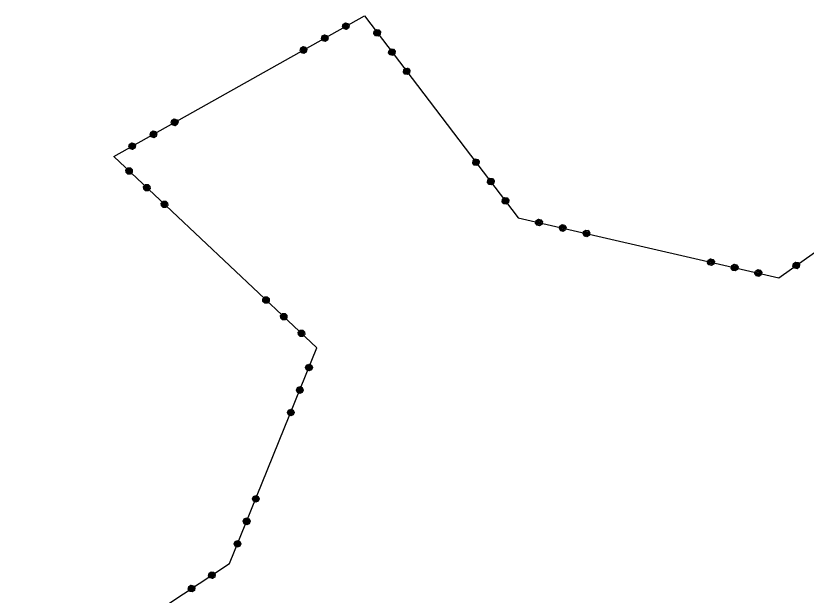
# Model space of a CAD drawing. Extents: x -266179 to -264727, y -1243225 to -1241702.
# Drawn here: x -266159 to -266077.3, y -1242349.4 to -1242289.5 of the extents above; entities that cross this region are included whole.
import ezdxf

# ---------------------------------------------------------------- set-up
doc = ezdxf.new("R2010")
doc.units = 0
for name, color, linetype in [('Vrstva 1', 7, 'Continuous'), ('Vrstva 19', 7, 'Continuous'), ('Vrstva 21', 7, 'Continuous')]:
    doc.layers.add(name, color=color, linetype=linetype)

msp = doc.modelspace()

# ---------------------------------------------------------------- linework, layer by layer
at = {"layer": 'Vrstva 1'}
for p, q in [((-266148.86, -1242304.05), (-266122.97, -1242289.51)), ((-266122.97, -1242289.51), (-266107.07, -1242310.37)), ((-266080.15, -1242316.57), (-266054.37, -1242298.17)), ((-266127.87, -1242323.82), (-266148.86, -1242304.05)), ((-266107.07, -1242310.37), (-266080.15, -1242316.57)), ((-266136.9, -1242346.09), (-266127.87, -1242323.82)), ((-266158.97, -1242360.63), (-266136.9, -1242346.09))]:
    msp.add_line(p, q, dxfattribs=at)
at = {"layer": 'Vrstva 19'}
for p, q in [((-266148.86, -1242304.05), (-266122.97, -1242289.51)), ((-266122.97, -1242289.51), (-266107.07, -1242310.37)), ((-266080.15, -1242316.57), (-266054.37, -1242298.17)), ((-266127.87, -1242323.82), (-266148.86, -1242304.05)), ((-266107.07, -1242310.37), (-266080.15, -1242316.57)), ((-266136.9, -1242346.09), (-266127.87, -1242323.82)), ((-266158.97, -1242360.63), (-266136.9, -1242346.09))]:
    msp.add_line(p, q, dxfattribs=at)
for points in [[(-266124.915, -1242290.234), (-266124.656, -1242290.307), (-266124.524, -1242290.542), (-266124.596, -1242290.801), (-266124.831, -1242290.933), (-266125.09, -1242290.861), (-266125.222, -1242290.625), (-266125.15, -1242290.366), (-266124.915, -1242290.234), (-266124.93, -1242290.289), (-266125.139, -1242290.406), (-266125.152, -1242290.505), (-266124.821, -1242290.319), (-266124.712, -1242290.35), (-266125.165, -1242290.605), (-266125.126, -1242290.674), (-266124.673, -1242290.419), (-266124.634, -1242290.489), (-266125.087, -1242290.744), (-266125.056, -1242290.819), (-266124.603, -1242290.564), (-266124.599, -1242290.653), (-266124.956, -1242290.854), (-266124.873, -1242290.899), (-266124.664, -1242290.782)], [(-266121.304, -1242291.169), (-266121.34, -1242291.436), (-266121.554, -1242291.6), (-266121.821, -1242291.564), (-266121.984, -1242291.349), (-266121.948, -1242291.083), (-266121.734, -1242290.919), (-266121.467, -1242290.955), (-266121.304, -1242291.169), (-266121.329, -1242291.202), (-266121.475, -1242291.011), (-266121.587, -1242290.996), (-266121.345, -1242291.314), (-266121.372, -1242291.41), (-266121.699, -1242290.981), (-266121.763, -1242291.029), (-266121.441, -1242291.451), (-266121.499, -1242291.507), (-266121.82, -1242291.086), (-266121.884, -1242291.134), (-266121.563, -1242291.556), (-266121.657, -1242291.564), (-266121.917, -1242291.222), (-266121.938, -1242291.327), (-266121.769, -1242291.549)], [(-266127.103, -1242291.464), (-266126.844, -1242291.536), (-266126.712, -1242291.772), (-266126.784, -1242292.031), (-266127.02, -1242292.163), (-266127.278, -1242292.09), (-266127.411, -1242291.855), (-266127.338, -1242291.596), (-266127.103, -1242291.464), (-266127.092, -1242291.504), (-266127.301, -1242291.621), (-266127.332, -1242291.73), (-266126.983, -1242291.534), (-266126.874, -1242291.565), (-266127.362, -1242291.839), (-266127.323, -1242291.909), (-266126.835, -1242291.634), (-266126.796, -1242291.704), (-266127.284, -1242291.979), (-266127.245, -1242292.048), (-266126.756, -1242291.774), (-266126.787, -1242291.883), (-266127.136, -1242292.079), (-266127.027, -1242292.109), (-266126.817, -1242291.992)], [(-266129.291, -1242292.694), (-266129.032, -1242292.766), (-266128.9, -1242293.002), (-266128.972, -1242293.26), (-266129.208, -1242293.393), (-266129.466, -1242293.32), (-266129.599, -1242293.085), (-266129.526, -1242292.826), (-266129.291, -1242292.694), (-266129.263, -1242292.724), (-266129.472, -1242292.841), (-266129.502, -1242292.95), (-266129.154, -1242292.754), (-266129.062, -1242292.794), (-266129.533, -1242293.059), (-266129.494, -1242293.129), (-266129.032, -1242292.869), (-266128.984, -1242292.934), (-266129.446, -1242293.194), (-266129.407, -1242293.263), (-266128.944, -1242293.004), (-266128.949, -1242293.098), (-266129.324, -1242293.309), (-266129.224, -1242293.344), (-266128.979, -1242293.207)], [(-266119.782, -1242293.165), (-266119.817, -1242293.431), (-266120.032, -1242293.595), (-266120.298, -1242293.559), (-266120.462, -1242293.345), (-266120.426, -1242293.078), (-266120.212, -1242292.915), (-266119.945, -1242292.951), (-266119.782, -1242293.165), (-266119.819, -1242293.182), (-266119.965, -1242292.991), (-266120.077, -1242292.976), (-266119.834, -1242293.294), (-266119.85, -1242293.406), (-266120.189, -1242292.96), (-266120.253, -1242293.009), (-266119.913, -1242293.454), (-266119.977, -1242293.503), (-266120.316, -1242293.058), (-266120.38, -1242293.106), (-266120.04, -1242293.551), (-266120.153, -1242293.536), (-266120.395, -1242293.218), (-266120.41, -1242293.33), (-266120.265, -1242293.521)], [(-266118.259, -1242295.161), (-266118.295, -1242295.427), (-266118.51, -1242295.591), (-266118.776, -1242295.555), (-266118.94, -1242295.34), (-266118.904, -1242295.074), (-266118.689, -1242294.91), (-266118.423, -1242294.946), (-266118.259, -1242295.161), (-266118.315, -1242295.153), (-266118.461, -1242294.963), (-266118.561, -1242294.963), (-266118.33, -1242295.265), (-266118.346, -1242295.378), (-266118.661, -1242294.964), (-266118.724, -1242295.013), (-266118.409, -1242295.426), (-266118.473, -1242295.475), (-266118.788, -1242295.061), (-266118.858, -1242295.102), (-266118.542, -1242295.515), (-266118.63, -1242295.532), (-266118.879, -1242295.206), (-266118.912, -1242295.294), (-266118.767, -1242295.485)], [(-266142.609, -1242300.171), (-266142.35, -1242300.244), (-266142.218, -1242300.479), (-266142.29, -1242300.738), (-266142.526, -1242300.87), (-266142.784, -1242300.798), (-266142.917, -1242300.562), (-266142.844, -1242300.304), (-266142.609, -1242300.171), (-266142.624, -1242300.226), (-266142.833, -1242300.343), (-266142.846, -1242300.442), (-266142.515, -1242300.256), (-266142.406, -1242300.287), (-266142.859, -1242300.542), (-266142.82, -1242300.611), (-266142.367, -1242300.357), (-266142.328, -1242300.426), (-266142.781, -1242300.681), (-266142.75, -1242300.756), (-266142.297, -1242300.501), (-266142.293, -1242300.59), (-266142.65, -1242300.791), (-266142.567, -1242300.836), (-266142.358, -1242300.719)], [(-266144.797, -1242301.401), (-266144.538, -1242301.474), (-266144.406, -1242301.709), (-266144.478, -1242301.968), (-266144.714, -1242302.1), (-266144.972, -1242302.027), (-266145.105, -1242301.792), (-266145.032, -1242301.533), (-266144.797, -1242301.401), (-266144.786, -1242301.441), (-266144.995, -1242301.558), (-266145.026, -1242301.667), (-266144.677, -1242301.471), (-266144.568, -1242301.502), (-266145.056, -1242301.776), (-266145.017, -1242301.846), (-266144.529, -1242301.572), (-266144.49, -1242301.641), (-266144.978, -1242301.916), (-266144.939, -1242301.985), (-266144.45, -1242301.711), (-266144.481, -1242301.82), (-266144.83, -1242302.016), (-266144.721, -1242302.047), (-266144.512, -1242301.929)], [(-266146.985, -1242302.631), (-266146.726, -1242302.703), (-266146.594, -1242302.939), (-266146.666, -1242303.197), (-266146.902, -1242303.33), (-266147.161, -1242303.257), (-266147.293, -1242303.022), (-266147.22, -1242302.763), (-266146.985, -1242302.631), (-266146.957, -1242302.661), (-266147.166, -1242302.778), (-266147.196, -1242302.887), (-266146.848, -1242302.691), (-266146.756, -1242302.732), (-266147.227, -1242302.996), (-266147.188, -1242303.066), (-266146.726, -1242302.806), (-266146.678, -1242302.871), (-266147.14, -1242303.131), (-266147.101, -1242303.2), (-266146.639, -1242302.941), (-266146.643, -1242303.035), (-266147.018, -1242303.246), (-266146.918, -1242303.281), (-266146.674, -1242303.144)], [(-266111.102, -1242304.554), (-266111.138, -1242304.82), (-266111.353, -1242304.984), (-266111.619, -1242304.948), (-266111.783, -1242304.733), (-266111.747, -1242304.467), (-266111.532, -1242304.303), (-266111.266, -1242304.339), (-266111.102, -1242304.554), (-266111.128, -1242304.586), (-266111.273, -1242304.395), (-266111.385, -1242304.38), (-266111.143, -1242304.698), (-266111.17, -1242304.794), (-266111.498, -1242304.365), (-266111.561, -1242304.413), (-266111.24, -1242304.835), (-266111.297, -1242304.891), (-266111.619, -1242304.47), (-266111.682, -1242304.518), (-266111.361, -1242304.94), (-266111.455, -1242304.948), (-266111.716, -1242304.607), (-266111.737, -1242304.711), (-266111.567, -1242304.933)], [(-266147.587, -1242305.688), (-266147.595, -1242305.42), (-266147.41, -1242305.223), (-266147.141, -1242305.215), (-266146.945, -1242305.4), (-266146.937, -1242305.669), (-266147.122, -1242305.865), (-266147.39, -1242305.873), (-266147.587, -1242305.688), (-266147.53, -1242305.687), (-266147.356, -1242305.851), (-266147.257, -1242305.834), (-266147.534, -1242305.573), (-266147.537, -1242305.46), (-266147.159, -1242305.817), (-266147.104, -1242305.759), (-266147.482, -1242305.402), (-266147.427, -1242305.344), (-266147.049, -1242305.7), (-266146.987, -1242305.649), (-266147.365, -1242305.293), (-266147.281, -1242305.262), (-266146.983, -1242305.543), (-266146.964, -1242305.45), (-266147.139, -1242305.286)], [(-266109.58, -1242306.549), (-266109.616, -1242306.816), (-266109.83, -1242306.979), (-266110.097, -1242306.943), (-266110.26, -1242306.729), (-266110.225, -1242306.463), (-266110.01, -1242306.299), (-266109.744, -1242306.335), (-266109.58, -1242306.549), (-266109.618, -1242306.566), (-266109.763, -1242306.375), (-266109.875, -1242306.36), (-266109.633, -1242306.678), (-266109.648, -1242306.79), (-266109.987, -1242306.345), (-266110.051, -1242306.393), (-266109.711, -1242306.838), (-266109.775, -1242306.887), (-266110.115, -1242306.442), (-266110.178, -1242306.49), (-266109.839, -1242306.935), (-266109.951, -1242306.92), (-266110.193, -1242306.602), (-266110.209, -1242306.714), (-266110.063, -1242306.905)], [(-266145.76, -1242307.409), (-266145.768, -1242307.141), (-266145.583, -1242306.944), (-266145.314, -1242306.936), (-266145.118, -1242307.121), (-266145.11, -1242307.39), (-266145.295, -1242307.587), (-266145.563, -1242307.595), (-266145.76, -1242307.409), (-266145.725, -1242307.387), (-266145.551, -1242307.552), (-266145.438, -1242307.548), (-266145.729, -1242307.274), (-266145.732, -1242307.161), (-266145.324, -1242307.545), (-266145.27, -1242307.487), (-266145.677, -1242307.103), (-266145.622, -1242307.045), (-266145.215, -1242307.429), (-266145.16, -1242307.37), (-266145.567, -1242306.986), (-266145.454, -1242306.983), (-266145.163, -1242307.257), (-266145.167, -1242307.144), (-266145.341, -1242306.98)], [(-266143.933, -1242309.131), (-266143.941, -1242308.862), (-266143.756, -1242308.665), (-266143.487, -1242308.657), (-266143.291, -1242308.843), (-266143.283, -1242309.111), (-266143.468, -1242309.308), (-266143.737, -1242309.316), (-266143.933, -1242309.131), (-266143.913, -1242309.095), (-266143.738, -1242309.259), (-266143.625, -1242309.256), (-266143.916, -1242308.981), (-266143.905, -1242308.882), (-266143.512, -1242309.252), (-266143.457, -1242309.194), (-266143.843, -1242308.831), (-266143.795, -1242308.766), (-266143.41, -1242309.129), (-266143.355, -1242309.071), (-266143.741, -1242308.707), (-266143.649, -1242308.683), (-266143.336, -1242308.978), (-266143.332, -1242308.872), (-266143.536, -1242308.68)], [(-266108.058, -1242308.545), (-266108.093, -1242308.811), (-266108.308, -1242308.975), (-266108.574, -1242308.939), (-266108.738, -1242308.725), (-266108.702, -1242308.458), (-266108.488, -1242308.294), (-266108.221, -1242308.33), (-266108.058, -1242308.545), (-266108.114, -1242308.537), (-266108.259, -1242308.347), (-266108.359, -1242308.347), (-266108.129, -1242308.65), (-266108.144, -1242308.762), (-266108.459, -1242308.348), (-266108.523, -1242308.397), (-266108.207, -1242308.81), (-266108.271, -1242308.859), (-266108.586, -1242308.445), (-266108.656, -1242308.486), (-266108.341, -1242308.899), (-266108.429, -1242308.916), (-266108.677, -1242308.59), (-266108.711, -1242308.678), (-266108.565, -1242308.869)], [(-266104.728, -1242310.582), (-266104.585, -1242310.809), (-266104.646, -1242311.072), (-266104.874, -1242311.215), (-266105.137, -1242311.154), (-266105.279, -1242310.927), (-266105.219, -1242310.664), (-266104.991, -1242310.521), (-266104.728, -1242310.582), (-266104.727, -1242310.623), (-266104.961, -1242310.569), (-266105.057, -1242310.629), (-266104.667, -1242310.719), (-266104.626, -1242310.81), (-266105.153, -1242310.689), (-266105.171, -1242310.767), (-266104.654, -1242310.886), (-266104.662, -1242310.966), (-266105.179, -1242310.847), (-266105.197, -1242310.925), (-266104.68, -1242311.044), (-266104.747, -1242311.111), (-266105.166, -1242311.014), (-266105.116, -1242311.108), (-266104.843, -1242311.171)], [(-266102.282, -1242311.144), (-266102.139, -1242311.372), (-266102.2, -1242311.635), (-266102.427, -1242311.778), (-266102.691, -1242311.717), (-266102.833, -1242311.49), (-266102.773, -1242311.226), (-266102.545, -1242311.084), (-266102.282, -1242311.144), (-266102.3, -1242311.181), (-266102.534, -1242311.127), (-266102.63, -1242311.187), (-266102.24, -1242311.277), (-266102.18, -1242311.373), (-266102.726, -1242311.247), (-266102.744, -1242311.325), (-266102.198, -1242311.451), (-266102.216, -1242311.529), (-266102.762, -1242311.403), (-266102.78, -1242311.481), (-266102.234, -1242311.607), (-266102.33, -1242311.667), (-266102.72, -1242311.577), (-266102.66, -1242311.673), (-266102.426, -1242311.727)], [(-266099.836, -1242311.707), (-266099.693, -1242311.935), (-266099.754, -1242312.198), (-266099.981, -1242312.341), (-266100.245, -1242312.28), (-266100.387, -1242312.052), (-266100.327, -1242311.789), (-266100.099, -1242311.647), (-266099.836, -1242311.707), (-266099.884, -1242311.737), (-266100.117, -1242311.683), (-266100.194, -1242311.748), (-266099.824, -1242311.833), (-266099.764, -1242311.929), (-266100.27, -1242311.812), (-266100.288, -1242311.89), (-266099.781, -1242312.007), (-266099.799, -1242312.085), (-266100.306, -1242311.968), (-266100.334, -1242312.044), (-266099.827, -1242312.161), (-266099.884, -1242312.23), (-266100.284, -1242312.138), (-266100.253, -1242312.227), (-266100.019, -1242312.281)], [(-266086.968, -1242314.672), (-266086.825, -1242314.9), (-266086.886, -1242315.163), (-266087.114, -1242315.305), (-266087.377, -1242315.245), (-266087.519, -1242315.017), (-266087.459, -1242314.754), (-266087.231, -1242314.611), (-266086.968, -1242314.672), (-266086.967, -1242314.713), (-266087.201, -1242314.659), (-266087.297, -1242314.719), (-266086.907, -1242314.809), (-266086.867, -1242314.9), (-266087.393, -1242314.779), (-266087.411, -1242314.857), (-266086.894, -1242314.976), (-266086.903, -1242315.056), (-266087.419, -1242314.937), (-266087.437, -1242315.015), (-266086.92, -1242315.134), (-266086.987, -1242315.201), (-266087.406, -1242315.105), (-266087.356, -1242315.198), (-266087.083, -1242315.261)], [(-266084.522, -1242315.235), (-266084.379, -1242315.462), (-266084.44, -1242315.726), (-266084.668, -1242315.868), (-266084.931, -1242315.808), (-266085.073, -1242315.58), (-266085.013, -1242315.317), (-266084.785, -1242315.174), (-266084.522, -1242315.235), (-266084.541, -1242315.271), (-266084.775, -1242315.218), (-266084.87, -1242315.278), (-266084.481, -1242315.367), (-266084.421, -1242315.463), (-266084.966, -1242315.338), (-266084.984, -1242315.416), (-266084.439, -1242315.541), (-266084.456, -1242315.619), (-266085.002, -1242315.494), (-266085.02, -1242315.572), (-266084.474, -1242315.697), (-266084.57, -1242315.757), (-266084.96, -1242315.667), (-266084.9, -1242315.763), (-266084.666, -1242315.817)], [(-266078.439, -1242314.956), (-266078.174, -1242315), (-266078.017, -1242315.22), (-266078.062, -1242315.485), (-266078.281, -1242315.642), (-266078.546, -1242315.598), (-266078.703, -1242315.378), (-266078.659, -1242315.113), (-266078.439, -1242314.956), (-266078.408, -1242314.983), (-266078.603, -1242315.122), (-266078.622, -1242315.234), (-266078.296, -1242315.002), (-266078.201, -1242315.032), (-266078.64, -1242315.346), (-266078.594, -1242315.411), (-266078.163, -1242315.103), (-266078.108, -1242315.162), (-266078.539, -1242315.47), (-266078.493, -1242315.535), (-266078.062, -1242315.227), (-266078.056, -1242315.321), (-266078.406, -1242315.571), (-266078.302, -1242315.596), (-266078.074, -1242315.433)], [(-266082.076, -1242315.798), (-266081.933, -1242316.025), (-266081.994, -1242316.288), (-266082.222, -1242316.431), (-266082.485, -1242316.37), (-266082.627, -1242316.143), (-266082.567, -1242315.88), (-266082.339, -1242315.737), (-266082.076, -1242315.798), (-266082.124, -1242315.828), (-266082.358, -1242315.774), (-266082.434, -1242315.838), (-266082.064, -1242315.924), (-266082.004, -1242316.019), (-266082.51, -1242315.903), (-266082.528, -1242315.981), (-266082.022, -1242316.097), (-266082.04, -1242316.175), (-266082.546, -1242316.059), (-266082.574, -1242316.134), (-266082.067, -1242316.251), (-266082.124, -1242316.32), (-266082.524, -1242316.228), (-266082.493, -1242316.317), (-266082.259, -1242316.371)], [(-266133.44, -1242319.013), (-266133.448, -1242318.745), (-266133.262, -1242318.548), (-266132.994, -1242318.54), (-266132.797, -1242318.725), (-266132.789, -1242318.994), (-266132.975, -1242319.19), (-266133.243, -1242319.198), (-266133.44, -1242319.013), (-266133.383, -1242319.012), (-266133.208, -1242319.176), (-266133.11, -1242319.159), (-266133.386, -1242318.899), (-266133.39, -1242318.785), (-266133.011, -1242319.142), (-266132.956, -1242319.084), (-266133.335, -1242318.727), (-266133.28, -1242318.669), (-266132.902, -1242319.026), (-266132.839, -1242318.974), (-266133.218, -1242318.618), (-266133.134, -1242318.587), (-266132.836, -1242318.868), (-266132.817, -1242318.775), (-266132.992, -1242318.611)], [(-266131.613, -1242320.734), (-266131.621, -1242320.466), (-266131.436, -1242320.269), (-266131.167, -1242320.261), (-266130.97, -1242320.446), (-266130.962, -1242320.715), (-266131.148, -1242320.912), (-266131.416, -1242320.92), (-266131.613, -1242320.734), (-266131.578, -1242320.712), (-266131.403, -1242320.877), (-266131.29, -1242320.873), (-266131.581, -1242320.599), (-266131.585, -1242320.486), (-266131.177, -1242320.87), (-266131.122, -1242320.812), (-266131.53, -1242320.428), (-266131.475, -1242320.37), (-266131.067, -1242320.754), (-266131.013, -1242320.695), (-266131.42, -1242320.311), (-266131.307, -1242320.308), (-266131.016, -1242320.582), (-266131.019, -1242320.469), (-266131.194, -1242320.305)], [(-266129.786, -1242322.456), (-266129.794, -1242322.187), (-266129.609, -1242321.99), (-266129.34, -1242321.982), (-266129.143, -1242322.168), (-266129.135, -1242322.436), (-266129.321, -1242322.633), (-266129.589, -1242322.641), (-266129.786, -1242322.456), (-266129.766, -1242322.42), (-266129.591, -1242322.584), (-266129.478, -1242322.581), (-266129.769, -1242322.307), (-266129.758, -1242322.207), (-266129.365, -1242322.577), (-266129.31, -1242322.519), (-266129.696, -1242322.156), (-266129.648, -1242322.091), (-266129.262, -1242322.454), (-266129.207, -1242322.396), (-266129.593, -1242322.032), (-266129.502, -1242322.009), (-266129.189, -1242322.303), (-266129.185, -1242322.197), (-266129.389, -1242322.005)], [(-266128.938, -1242325.599), (-266128.691, -1242325.494), (-266128.44, -1242325.596), (-266128.335, -1242325.843), (-266128.437, -1242326.093), (-266128.684, -1242326.198), (-266128.935, -1242326.097), (-266129.039, -1242325.849), (-266128.938, -1242325.599), (-266128.916, -1242325.651), (-266129.006, -1242325.874), (-266128.954, -1242325.959), (-266128.812, -1242325.607), (-266128.708, -1242325.563), (-266128.903, -1242326.045), (-266128.829, -1242326.075), (-266128.633, -1242325.593), (-266128.559, -1242325.623), (-266128.754, -1242326.105), (-266128.684, -1242326.144), (-266128.489, -1242325.662), (-266128.43, -1242325.73), (-266128.584, -1242326.11), (-266128.491, -1242326.093), (-266128.401, -1242325.871)], [(-266129.88, -1242327.926), (-266129.633, -1242327.821), (-266129.382, -1242327.922), (-266129.278, -1242328.17), (-266129.379, -1242328.42), (-266129.626, -1242328.525), (-266129.877, -1242328.423), (-266129.981, -1242328.176), (-266129.88, -1242327.926), (-266129.847, -1242327.95), (-266129.937, -1242328.172), (-266129.893, -1242328.277), (-266129.743, -1242327.906), (-266129.638, -1242327.862), (-266129.849, -1242328.381), (-266129.775, -1242328.411), (-266129.564, -1242327.892), (-266129.49, -1242327.922), (-266129.7, -1242328.441), (-266129.626, -1242328.471), (-266129.416, -1242327.952), (-266129.372, -1242328.056), (-266129.522, -1242328.427), (-266129.418, -1242328.383), (-266129.328, -1242328.16)], [(-266130.822, -1242330.252), (-266130.575, -1242330.147), (-266130.325, -1242330.249), (-266130.22, -1242330.496), (-266130.321, -1242330.746), (-266130.569, -1242330.851), (-266130.819, -1242330.75), (-266130.924, -1242330.502), (-266130.822, -1242330.252), (-266130.781, -1242330.258), (-266130.872, -1242330.48), (-266130.827, -1242330.585), (-266130.677, -1242330.214), (-266130.581, -1242330.188), (-266130.783, -1242330.689), (-266130.709, -1242330.719), (-266130.51, -1242330.227), (-266130.432, -1242330.248), (-266130.631, -1242330.739), (-266130.557, -1242330.77), (-266130.358, -1242330.278), (-266130.303, -1242330.355), (-266130.464, -1242330.753), (-266130.364, -1242330.718), (-266130.259, -1242330.459)], [(-266134.436, -1242339.158), (-266134.188, -1242339.053), (-266133.938, -1242339.155), (-266133.833, -1242339.402), (-266133.935, -1242339.652), (-266134.182, -1242339.757), (-266134.432, -1242339.656), (-266134.537, -1242339.408), (-266134.436, -1242339.158), (-266134.414, -1242339.21), (-266134.504, -1242339.433), (-266134.452, -1242339.518), (-266134.31, -1242339.166), (-266134.205, -1242339.122), (-266134.401, -1242339.604), (-266134.326, -1242339.634), (-266134.131, -1242339.152), (-266134.057, -1242339.182), (-266134.252, -1242339.664), (-266134.182, -1242339.703), (-266133.987, -1242339.221), (-266133.928, -1242339.288), (-266134.081, -1242339.668), (-266133.989, -1242339.652), (-266133.898, -1242339.43)], [(-266135.378, -1242341.485), (-266135.131, -1242341.38), (-266134.88, -1242341.481), (-266134.775, -1242341.729), (-266134.877, -1242341.979), (-266135.124, -1242342.084), (-266135.375, -1242341.982), (-266135.479, -1242341.735), (-266135.378, -1242341.485), (-266135.345, -1242341.509), (-266135.435, -1242341.731), (-266135.391, -1242341.835), (-266135.24, -1242341.465), (-266135.136, -1242341.421), (-266135.346, -1242341.94), (-266135.272, -1242341.97), (-266135.062, -1242341.451), (-266134.988, -1242341.481), (-266135.198, -1242342), (-266135.124, -1242342.03), (-266134.914, -1242341.511), (-266134.87, -1242341.615), (-266135.02, -1242341.986), (-266134.916, -1242341.941), (-266134.826, -1242341.719)], [(-266136.32, -1242343.811), (-266136.073, -1242343.706), (-266135.822, -1242343.808), (-266135.718, -1242344.055), (-266135.819, -1242344.305), (-266136.066, -1242344.41), (-266136.317, -1242344.309), (-266136.421, -1242344.061), (-266136.32, -1242343.811), (-266136.279, -1242343.817), (-266136.369, -1242344.039), (-266136.325, -1242344.143), (-266136.175, -1242343.773), (-266136.078, -1242343.747), (-266136.281, -1242344.248), (-266136.207, -1242344.278), (-266136.008, -1242343.786), (-266135.93, -1242343.807), (-266136.129, -1242344.298), (-266136.055, -1242344.328), (-266135.856, -1242343.837), (-266135.801, -1242343.914), (-266135.962, -1242344.312), (-266135.862, -1242344.277), (-266135.757, -1242344.018)], [(-266138.789, -1242346.95), (-266138.525, -1242347.004), (-266138.377, -1242347.229), (-266138.431, -1242347.492), (-266138.656, -1242347.641), (-266138.919, -1242347.587), (-266139.068, -1242347.362), (-266139.014, -1242347.098), (-266138.789, -1242346.95), (-266138.8, -1242347.005), (-266139, -1242347.137), (-266139.006, -1242347.237), (-266138.689, -1242347.028), (-266138.578, -1242347.051), (-266139.013, -1242347.337), (-266138.968, -1242347.404), (-266138.534, -1242347.117), (-266138.49, -1242347.184), (-266138.924, -1242347.47), (-266138.889, -1242347.543), (-266138.455, -1242347.256), (-266138.444, -1242347.345), (-266138.786, -1242347.571), (-266138.7, -1242347.61), (-266138.5, -1242347.478)], [(-266140.884, -1242348.331), (-266140.621, -1242348.386), (-266140.472, -1242348.611), (-266140.526, -1242348.874), (-266140.752, -1242349.023), (-266141.015, -1242348.969), (-266141.164, -1242348.743), (-266141.11, -1242348.48), (-266140.884, -1242348.331), (-266140.87, -1242348.37), (-266141.071, -1242348.503), (-266141.094, -1242348.613), (-266140.76, -1242348.393), (-266140.649, -1242348.416), (-266141.116, -1242348.724), (-266141.072, -1242348.791), (-266140.605, -1242348.483), (-266140.561, -1242348.549), (-266141.028, -1242348.858), (-266140.984, -1242348.925), (-266140.517, -1242348.616), (-266140.539, -1242348.727), (-266140.873, -1242348.947), (-266140.762, -1242348.97), (-266140.562, -1242348.838)]]:
    msp.add_lwpolyline(points, dxfattribs=at)
at = {"layer": 'Vrstva 21'}
for p, q in [((-266148.86, -1242304.05), (-266122.97, -1242289.51)), ((-266122.97, -1242289.51), (-266107.07, -1242310.37)), ((-266080.15, -1242316.57), (-266054.37, -1242298.17)), ((-266127.87, -1242323.82), (-266148.86, -1242304.05)), ((-266107.07, -1242310.37), (-266080.15, -1242316.57)), ((-266136.9, -1242346.09), (-266127.87, -1242323.82)), ((-266158.97, -1242360.63), (-266136.9, -1242346.09))]:
    msp.add_line(p, q, dxfattribs=at)

doc.saveas('drawing.dxf')
